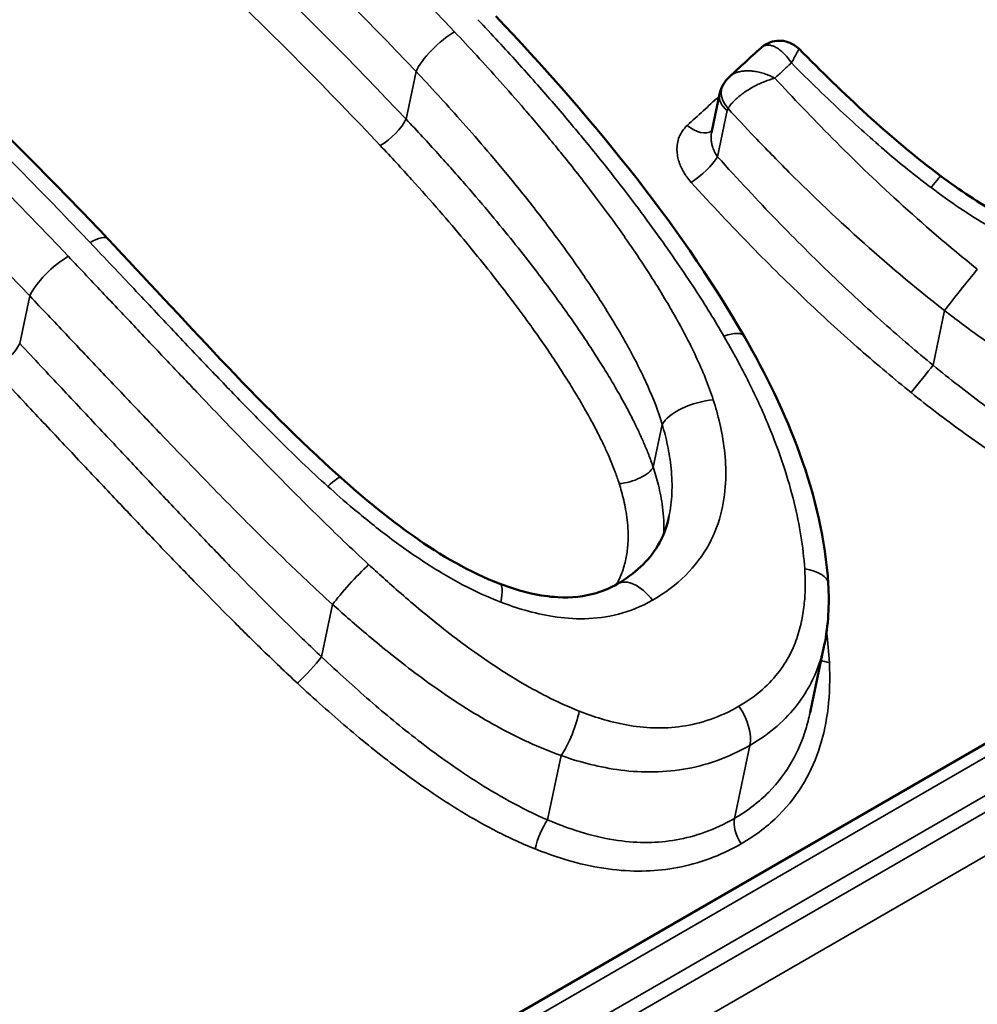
# Model space of a CAD drawing. Header units: millimetres. Extents: x 0 to 14369, y -869 to 2970.
# Tile 687 of 787: x 3663.77 to 3667.42, y 1806.07 to 1809.81. Entities that reach past the tile are written whole.
import ezdxf

# ---------------------------------------------------------------- set-up
doc = ezdxf.new("R2010")
doc.units = ezdxf.units.MM
doc.header["$LTSCALE"] = 10
doc.layers.add('Sichtbar (ISO)', color=7, linetype='Continuous', lineweight=50)
doc.layers.add('Sichtbar schmal (ISO)', color=7, linetype='Continuous', lineweight=35)

msp = doc.modelspace()

# ---------------------------------------------------------------- linework, layer by layer
at = {"layer": 'Sichtbar (ISO)'}
for p, q in [((3671.693, 1809.5099), (3663.9169, 1805.0204)), ((3666.4348, 1809.5276), (3666.4038, 1809.3807)), ((3666.2421, 1807.9211), (3666.2421, 1807.9211)), ((3666.7787, 1807.1751), (3666.8329, 1807.4318)), ((3666.8329, 1807.4318), (3666.8329, 1807.4319))]:
    msp.add_line(p, q, dxfattribs=at)
msp.add_ellipse((3666.5326, 1809.507), major_axis=(-0.0978, 0.0206), ratio=0.686712, start_param=6.283033, end_param=6.283186, dxfattribs=at)
for points, knots in [([(3664.1078, 1808.9768), (3663.9473, 1809.146), (3663.7848, 1809.3108), (3663.4562, 1809.6309), (3663.2902, 1809.7862), (3662.9551, 1810.0867), (3662.7861, 1810.2319), (3662.4458, 1810.5116), (3662.2745, 1810.6462), (3661.9302, 1810.9042), (3661.7572, 1811.0276), (3661.5836, 1811.1452)], [3.4595831, 3.4595831, 3.4595831, 3.4595831, 3.5206665, 3.5206665, 3.5817498, 3.5817498, 3.6428331, 3.6428331, 3.7039164, 3.7039164, 3.7649997, 3.7649997, 3.7649997, 3.7649997]), ([(3666.5909, 1809.7026), (3666.5994, 1809.7104), (3666.6094, 1809.717), (3666.6304, 1809.7263), (3666.6417, 1809.7292), (3666.6642, 1809.7312), (3666.6756, 1809.7304), (3666.6972, 1809.7252), (3666.7077, 1809.7208), (3666.7244, 1809.7105), (3666.7311, 1809.7051), (3666.737, 1809.6992)], [0, 0, 0, 0, 0.00352557, 0.00352557, 0.00696336, 0.00696336, 0.01034051, 0.01034051, 0.01369874, 0.01369874, 0.01628336, 0.01628336, 0.01628336, 0.01628336]), ([(3667.2765, 1809.2156), (3667.3471, 1809.1629), (3667.421, 1809.1136), (3667.6093, 1809.0068), (3667.7292, 1808.9556), (3667.8474, 1808.9245)], [0, 0, 0, 0, 0.02644379, 0.02644379, 0.06526755, 0.06526755, 0.06526755, 0.06526755]), ([(3666.5275, 1808.607), (3666.6111, 1808.4628), (3666.6841, 1808.3126), (3666.798, 1807.9977), (3666.838, 1807.8301), (3666.848, 1807.6649)], [0, 0, 0, 0, 0.0523696, 0.0523696, 0.107079, 0.107079, 0.107079, 0.107079]), ([(3664.9931, 1808.0693), (3665.0812, 1807.9905), (3665.1735, 1807.9142), (3665.3737, 1807.7733), (3665.485, 1807.7079), (3665.5986, 1807.6649)], [0, 0, 0, 0, 0.03573915, 0.03573915, 0.07343778, 0.07343778, 0.07343778, 0.07343778]), ([(3666.0455, 1807.6645), (3666.1107, 1807.7021), (3666.1646, 1807.7509), (3666.2192, 1807.8435), (3666.2335, 1807.8807), (3666.2421, 1807.9211)], [0, 0, 0, 0, 0.03024281, 0.03024281, 0.04704484, 0.04704484, 0.04704484, 0.04704484]), ([(3665.5986, 1807.6649), (3665.6381, 1807.65), (3665.6782, 1807.6375), (3665.7519, 1807.621), (3665.7859, 1807.6159), (3665.8713, 1807.6112), (3665.9212, 1807.6167), (3665.9938, 1807.6383), (3666.0207, 1807.6501), (3666.0456, 1807.6645)], [0, 0, 0, 0, 0.0131296, 0.0131296, 0.02448485, 0.02448485, 0.04275737, 0.04275737, 0.05481925, 0.05481925, 0.05481925, 0.05481925])]:
    msp.add_open_spline(points, degree=3, knots=knots, dxfattribs=at)
for points in [[(3665.5834, 1809.8238), (3665.9349, 1809.4529), (3666.2704, 1809.0505), (3666.5275, 1808.607)], [(3666.472, 1809.5935), (3666.5117, 1809.6299), (3666.5513, 1809.6663), (3666.5909, 1809.7026)], [(3666.737, 1809.6992), (3666.9043, 1809.5303), (3667.0812, 1809.3617), (3667.2765, 1809.2156)], [(3666.4491, 1809.5651), (3666.4553, 1809.5757), (3666.4631, 1809.5853), (3666.472, 1809.5935)], [(3666.4348, 1809.5276), (3666.4375, 1809.5407), (3666.4424, 1809.5535), (3666.4491, 1809.5651)], [(3664.1078, 1808.9768), (3664.3922, 1808.6768), (3664.6715, 1808.3574), (3664.9931, 1808.0693)], [(3666.848, 1807.6649), (3666.8527, 1807.5864), (3666.8488, 1807.5073), (3666.8329, 1807.4319)]]:
    msp.add_open_spline(points, degree=3, dxfattribs=at)
at = {"layer": 'Sichtbar schmal (ISO)'}
for p, q in [((3665.2416, 1809.4323), (3665.2797, 1809.613)), ((3671.7062, 1809.5166), (3663.928, 1805.0259)), ((3671.7665, 1809.5006), (3663.9883, 1805.0098)), ((3666.4638, 1809.4646), (3666.4267, 1809.2891)), ((3664.1456, 1804.9546), (3671.9237, 1809.4453)), ((3664.2076, 1804.9276), (3671.9858, 1809.4184)), ((3665.7319, 1809.4238), (3665.7316, 1809.4242)), ((3672.0772, 1809.3048), (3664.2991, 1804.8142)), ((3663.7719, 1808.5789), (3663.8101, 1808.7597)), ((3667.2467, 1808.4965), (3667.2905, 1808.7043)), ((3666.182, 1808.1085), (3666.2163, 1808.2711)), ((3664.9205, 1807.3871), (3664.9626, 1807.5865)), ((3666.4909, 1806.7728), (3666.5495, 1807.0507)), ((3665.7803, 1806.7673), (3665.8319, 1807.0119))]:
    msp.add_line(p, q, dxfattribs=at)
for centre, major_axis, ratio, start_param, end_param in [((3665.0549, 1804.1904), (6.055, -10.4876), 0.57735, 1.736719, 2.266465), ((3664.9489, 1804.1291), (5.98, -10.3577), 0.57735, 1.732164, 2.27068), ((3664.9489, 1804.1291), (5.855, -10.1412), 0.57735, 1.72286, 2.273435), ((3664.8782, 1804.0883), (5.805, -10.0546), 0.57735, 1.72286, 2.273435), ((3662.1543, 1802.5157), (6.055, -10.4876), 0.57735, 1.964116, 2.266465), ((3662.0482, 1802.4544), (5.98, -10.3577), 0.57735, 1.964116, 2.27068), ((3662.0482, 1802.4544), (5.855, -10.1412), 0.57735, 1.960268, 2.273435), ((3661.9775, 1802.4136), (5.805, -10.0546), 0.57735, 1.960268, 2.273436), ((3660.7675, 1801.715), (-6.055, 10.4876), 0.57735, 5.105709, 5.408057), ((3660.6817, 1801.6655), (6.055, -10.4876), 0.57735, 1.963739, 2.266465), ((3660.5756, 1801.6042), (5.98, -10.3577), 0.57735, 1.963739, 2.27068), ((3665.3858, 1809.6742), (-0.1089, -0.1032), 0.312928, 4.059001, 5.629798), ((3666.5355, 1809.5148), (-0.0864, 0.0503), 0.770636, 0.000048, 1.179805), ((3666.9749, 1809.422), (-11.1079, -10.1101), 0.029076, 4.734833, 4.745653), ((3666.5326, 1809.507), (-0.0978, 0.0206), 0.686712, 0, 0.944702), ((3666.4619, 1809.5744), (-0.0675, 0.0738), 0.617646, 1.785431, 1.796258), ((3666.4872, 1809.4477), (-0.0124, 0.0318), 0.651479, 0.471806, 0.782707), ((3665.1709, 1809.3914), (0.0727, 0.0686), 0.310024, 4.059768, 5.630564), ((3666.3421, 1809.4648), (0.0675, -0.0738), 0.617227, 4.923701, 6.193121), ((3666.3579, 1809.2467), (-0.0741, -0.0672), 0.244724, 0.924474, 2.488672), ((3667.1867, 1809.0955), (0.0898, 0.1201), 0.031865, 0, 0.906688), ((3663.999, 1808.8736), (0.1089, 0.1032), 0.312928, 6.283185, 7.200594), ((3663.9161, 1808.8209), (-0.1089, -0.1032), 0.312644, 4.059077, 5.629873), ((3667.3599, 1808.7888), (-0.0933, -0.1175), 0.017649, 4.058026, 5.529048), ((3666.3977, 1808.5318), (0.1298, 0.0752), 0.310101, 6.283185, 7.261768), ((3663.7012, 1808.5381), (0.0728, 0.0686), 0.309733, 4.059844, 5.63064), ((3667.2004, 1808.4402), (0.0629, 0.0777), 0.007618, 4.062278, 5.529167), ((3666.3559, 1808.291), (-0.1431, -0.0451), 0.411938, 4.195381, 5.900513), ((3666.0889, 1808.0953), (0.0954, 0.0301), 0.413641, 4.19591, 5.900173), ((3664.893, 1807.9576), (0.1001, 0.1117), 0.117754, 6.283185, 7.193072), ((3665.0458, 1807.6637), (-0.1015, -0.1105), 0.091996, 4.05819, 5.566625), ((3666.6983, 1807.6558), (0.1497, 0.0091), 0.460674, 6.283184, 7.413439), ((3666.1206, 1807.5346), (-0.075, 0.1299), 0.577352, 4.911297, 6.283143), ((3665.5455, 1807.5246), (0.053, 0.1403), 0.227078, 5.325812, 6.283184), ((3664.8651, 1807.3357), (0.0682, 0.0731), 0.083483, 4.061033, 5.567281), ((3666.8935, 1807.4077), (-0.0998, -0.0056), 0.443829, 0.728737, 1.118622), ((3665.8404, 1807.115), (-0.0542, -0.1399), 0.260348, 0.848205, 2.158869), ((3666.4458, 1807.1365), (0.075, -0.1299), 0.57735, 0.571581, 1.726609), ((3665.7746, 1806.6986), (0.0376, 0.0927), 0.272733, 0.852252, 2.147172), ((3666.56, 1806.7156), (-0.05, 0.0866), 0.57735, 0.571582, 1.6936)]:
    msp.add_ellipse(centre, major_axis=major_axis, ratio=ratio, start_param=start_param, end_param=end_param, dxfattribs=at)
for points, knots in [([(3666.4508, 1808.6071), (3666.4344, 1808.6354), (3666.4169, 1808.6646), (3666.3985, 1808.6943), (3666.3802, 1808.7241), (3666.3609, 1808.7544), (3666.3402, 1808.7863), (3666.3195, 1808.8181), (3666.2972, 1808.8514), (3666.2737, 1808.8858), (3666.2501, 1808.9202), (3666.2252, 1808.9556), (3666.1988, 1808.9924), (3666.1723, 1809.0292), (3666.1443, 1809.0673), (3666.1146, 1809.1067), (3666.0849, 1809.1461), (3666.0535, 1809.1868), (3666.0202, 1809.229), (3665.987, 1809.2712), (3665.9518, 1809.3148), (3665.9147, 1809.3597), (3665.8776, 1809.4047), (3665.8385, 1809.451), (3665.7971, 1809.4989), (3665.7557, 1809.5469), (3665.712, 1809.5964), (3665.6651, 1809.6483), (3665.6183, 1809.7001), (3665.5682, 1809.7543), (3665.5151, 1809.8104)], [0, 0, 0, 0, 0.1, 0.1, 0.1, 0.2, 0.2, 0.2, 0.3, 0.3, 0.3, 0.4, 0.4, 0.4, 0.5, 0.5, 0.5, 0.6, 0.6, 0.6, 0.7, 0.7, 0.7, 0.8, 0.8, 0.8, 0.9, 0.9, 0.9, 1, 1, 1, 1]), ([(3665.4263, 1809.764), (3665.4538, 1809.735), (3665.5102, 1809.6748), (3665.5974, 1809.5788), (3665.6914, 1809.4719), (3665.7942, 1809.3504), (3665.9083, 1809.2087), (3666.0323, 1809.0443), (3666.1528, 1808.8701), (3666.2602, 1808.6959), (3666.3483, 1808.5285), (3666.3931, 1808.4188), (3666.4105, 1808.3645)], [0, 0, 0, 0, 0.1, 0.2, 0.3, 0.4, 0.5, 0.6, 0.7, 0.8, 0.9, 0.9999993, 0.9999993, 0.9999993, 0.9999993]), ([(3666.5909, 1809.7026), (3666.5923, 1809.7039), (3666.5938, 1809.7051), (3666.5953, 1809.7062), (3666.5982, 1809.7082), (3666.6012, 1809.7098), (3666.6046, 1809.7111), (3666.608, 1809.7124), (3666.6118, 1809.7132), (3666.6157, 1809.7135), (3666.6196, 1809.7138), (3666.6237, 1809.7136), (3666.6278, 1809.7129), (3666.6319, 1809.7122), (3666.6359, 1809.711), (3666.6399, 1809.7094), (3666.6439, 1809.7079), (3666.6479, 1809.7059), (3666.652, 1809.7035), (3666.6562, 1809.7011), (3666.6604, 1809.6983), (3666.6647, 1809.6948), (3666.6691, 1809.6914), (3666.6736, 1809.6875), (3666.6783, 1809.6828), (3666.683, 1809.6781), (3666.6878, 1809.6728), (3666.6927, 1809.6667), (3666.6976, 1809.6606), (3666.7027, 1809.6537), (3666.7076, 1809.6459)], [0.1350204, 0.1350204, 0.1350204, 0.1350204, 0.1818182, 0.1818182, 0.1818182, 0.2727273, 0.2727273, 0.2727273, 0.3636364, 0.3636364, 0.3636364, 0.4545455, 0.4545455, 0.4545455, 0.5454545, 0.5454545, 0.5454545, 0.6363636, 0.6363636, 0.6363636, 0.7272727, 0.7272727, 0.7272727, 0.8181818, 0.8181818, 0.8181818, 0.9090909, 0.9090909, 0.9090909, 1, 1, 1, 1]), ([(3666.7076, 1809.6459), (3666.7112, 1809.6526), (3666.7145, 1809.6585), (3666.7173, 1809.6636), (3666.7201, 1809.6688), (3666.7226, 1809.6732), (3666.7246, 1809.677), (3666.7267, 1809.6809), (3666.7285, 1809.684), (3666.73, 1809.6867), (3666.7315, 1809.6894), (3666.7327, 1809.6915), (3666.7336, 1809.6933), (3666.7346, 1809.6951), (3666.7354, 1809.6964), (3666.7359, 1809.6974), (3666.7365, 1809.6983), (3666.7368, 1809.6989), (3666.7369, 1809.6991), (3666.737, 1809.6991), (3666.737, 1809.6992), (3666.737, 1809.6992)], [0, 0, 0, 0, 0.0909091, 0.0909091, 0.0909091, 0.1818182, 0.1818182, 0.1818182, 0.2727273, 0.2727273, 0.2727273, 0.3636364, 0.3636364, 0.3636364, 0.4545455, 0.4545455, 0.4545455, 0.5454545, 0.5454545, 0.5454545, 0.563704, 0.563704, 0.563704, 0.563704]), ([(3666.645, 1809.5881), (3666.6381, 1809.5917), (3666.6313, 1809.595), (3666.6245, 1809.5979), (3666.6177, 1809.6007), (3666.6111, 1809.6032), (3666.6044, 1809.6054), (3666.5976, 1809.6076), (3666.5908, 1809.6095), (3666.584, 1809.611), (3666.5773, 1809.6125), (3666.5706, 1809.6137), (3666.564, 1809.6145), (3666.5574, 1809.6154), (3666.5509, 1809.6158), (3666.5447, 1809.6159), (3666.5384, 1809.6161), (3666.5324, 1809.6158), (3666.5266, 1809.6152), (3666.5208, 1809.6147), (3666.5153, 1809.6137), (3666.5101, 1809.6125), (3666.5049, 1809.6113), (3666.5, 1809.6097), (3666.4954, 1809.6079), (3666.4944, 1809.6075), (3666.4935, 1809.6071), (3666.4926, 1809.6067), (3666.489, 1809.6051), (3666.4855, 1809.6033), (3666.4821, 1809.6011), (3666.4786, 1809.5989), (3666.4752, 1809.5964), (3666.472, 1809.5935)], [0, 0, 0, 0, 0.0909091, 0.0909091, 0.0909091, 0.1818182, 0.1818182, 0.1818182, 0.2727273, 0.2727273, 0.2727273, 0.3636364, 0.3636364, 0.3636364, 0.4545455, 0.4545455, 0.4545455, 0.5454545, 0.5454545, 0.5454545, 0.6363636, 0.6363636, 0.6363636, 0.7272727, 0.7272727, 0.7272727, 0.7453525, 0.7453525, 0.7453525, 0.8181818, 0.8181818, 0.8181818, 0.8950876, 0.8950876, 0.8950876, 0.8950876]), ([(3666.7076, 1809.6459), (3666.6973, 1809.6364), (3666.687, 1809.6269), (3666.6765, 1809.6172), (3666.6661, 1809.6076), (3666.6556, 1809.5979), (3666.645, 1809.5881)], [0, 0, 0, 0, 0.5, 0.5, 0.5, 1, 1, 1, 1]), ([(3667.239, 1809.1718), (3667.2137, 1809.1909), (3667.1878, 1809.211), (3667.1616, 1809.2319), (3667.1354, 1809.2529), (3667.1089, 1809.2748), (3667.0814, 1809.298), (3667.0538, 1809.3213), (3667.0253, 1809.3461), (3666.996, 1809.3722), (3666.9666, 1809.3983), (3666.9364, 1809.4258), (3666.9053, 1809.4547), (3666.8742, 1809.4836), (3666.8422, 1809.514), (3666.8092, 1809.5459), (3666.7763, 1809.5777), (3666.7424, 1809.6111), (3666.7076, 1809.6459)], [0, 0, 0, 0, 0.166667, 0.166667, 0.166667, 0.333333, 0.333333, 0.333333, 0.5, 0.5, 0.5, 0.666667, 0.666667, 0.666667, 0.833333, 0.833333, 0.833333, 1, 1, 1, 1]), ([(3665.2797, 1809.613), (3665.3065, 1809.5847), (3665.3341, 1809.5551), (3665.3621, 1809.5247), (3665.3901, 1809.4943), (3665.4184, 1809.463), (3665.4478, 1809.4299), (3665.4772, 1809.3969), (3665.5078, 1809.3621), (3665.5397, 1809.3249), (3665.5715, 1809.2877), (3665.6048, 1809.2481), (3665.6399, 1809.2053), (3665.6749, 1809.1625), (3665.7118, 1809.1165), (3665.7501, 1809.0669), (3665.7884, 1809.0173), (3665.8282, 1808.9641), (3665.8673, 1808.9095), (3665.9063, 1808.8548), (3665.9446, 1808.7987), (3665.9806, 1808.7429), (3666.0165, 1808.6871), (3666.0501, 1808.6316), (3666.0803, 1808.5776), (3666.1104, 1808.5236), (3666.1372, 1808.4712), (3666.1601, 1808.4199), (3666.1831, 1808.3687), (3666.2023, 1808.3187), (3666.2163, 1808.2711)], [0, 0, 0, 0, 0.1, 0.1, 0.1, 0.2, 0.2, 0.2, 0.3, 0.3, 0.3, 0.4, 0.4, 0.4, 0.5, 0.5, 0.5, 0.6, 0.6, 0.6, 0.7, 0.7, 0.7, 0.8, 0.8, 0.8, 0.9, 0.9, 0.9, 0.9999997, 0.9999997, 0.9999997, 0.9999997]), ([(3666.4667, 1809.4724), (3666.4695, 1809.4772), (3666.4728, 1809.482), (3666.4764, 1809.4866), (3666.48, 1809.4912), (3666.4839, 1809.4956), (3666.488, 1809.4998), (3666.4921, 1809.504), (3666.4964, 1809.5081), (3666.5009, 1809.5121), (3666.5054, 1809.5161), (3666.5102, 1809.52), (3666.5152, 1809.5239), (3666.5203, 1809.5278), (3666.5256, 1809.5317), (3666.5312, 1809.5356), (3666.5368, 1809.5394), (3666.5427, 1809.5431), (3666.5487, 1809.5468), (3666.5548, 1809.5504), (3666.561, 1809.5539), (3666.5673, 1809.5573), (3666.5737, 1809.5607), (3666.5802, 1809.5639), (3666.5867, 1809.5669), (3666.5932, 1809.5699), (3666.5997, 1809.5727), (3666.6062, 1809.5753), (3666.6126, 1809.5779), (3666.619, 1809.5802), (3666.6255, 1809.5823), (3666.6319, 1809.5845), (3666.6385, 1809.5864), (3666.645, 1809.5881)], [0.0000117, 0.0000117, 0.0000117, 0.0000117, 0.0909091, 0.0909091, 0.0909091, 0.1818182, 0.1818182, 0.1818182, 0.2727273, 0.2727273, 0.2727273, 0.3636364, 0.3636364, 0.3636364, 0.4545455, 0.4545455, 0.4545455, 0.5454545, 0.5454545, 0.5454545, 0.6363636, 0.6363636, 0.6363636, 0.7272727, 0.7272727, 0.7272727, 0.8181818, 0.8181818, 0.8181818, 0.9090909, 0.9090909, 0.9090909, 1, 1, 1, 1]), ([(3666.645, 1809.5881), (3666.7133, 1809.514), (3666.7864, 1809.4372), (3666.8643, 1809.3588), (3666.9422, 1809.2804), (3667.0249, 1809.2005), (3667.116, 1809.1174), (3667.2071, 1809.0343), (3667.3066, 1808.9481), (3667.415, 1808.8616)], [0, 0, 0, 0, 0.3333333, 0.3333333, 0.3333333, 0.6666667, 0.6666667, 0.6666667, 0.9999999, 0.9999999, 0.9999999, 0.9999999]), ([(3666.4667, 1809.4724), (3666.4993, 1809.4371), (3666.5332, 1809.4009), (3666.5683, 1809.3641), (3666.6101, 1809.3204), (3666.6536, 1809.2757), (3666.6986, 1809.2308), (3666.7584, 1809.1709), (3666.8209, 1809.1104), (3666.8879, 1809.0481), (3666.9136, 1809.0242), (3666.9399, 1809.0002), (3666.967, 1808.9758), (3667.0649, 1808.8876), (3667.1732, 1808.7956), (3667.2905, 1808.7043)], [0.0000001, 0.0000001, 0.0000001, 0.0000001, 0.1522298, 0.1522298, 0.1522298, 0.3333333, 0.3333333, 0.3333333, 0.574425, 0.574425, 0.574425, 0.6666667, 0.6666667, 0.6666667, 1, 1, 1, 1]), ([(3665.2416, 1809.4323), (3665.2845, 1809.3868), (3665.3249, 1809.3432), (3665.363, 1809.3011), (3665.4011, 1809.2591), (3665.4369, 1809.2186), (3665.4705, 1809.1799), (3665.5042, 1809.1413), (3665.5356, 1809.1043), (3665.5653, 1809.0688), (3665.5949, 1809.0334), (3665.6227, 1808.9994), (3665.649, 1808.9667), (3665.6752, 1808.9341), (3665.6998, 1808.9028), (3665.723, 1808.8727), (3665.7462, 1808.8427), (3665.768, 1808.8139), (3665.7885, 1808.7862), (3665.8091, 1808.7585), (3665.8284, 1808.7318), (3665.8467, 1808.7062), (3665.865, 1808.6805), (3665.8822, 1808.6559), (3665.8984, 1808.6321), (3665.9147, 1808.6083), (3665.93, 1808.5854), (3665.9445, 1808.5632), (3665.959, 1808.5411), (3665.9726, 1808.5198), (3665.9855, 1808.4991), (3665.9984, 1808.4785), (3666.0106, 1808.4586), (3666.022, 1808.4393), (3666.0335, 1808.42), (3666.0443, 1808.4014), (3666.0545, 1808.3834), (3666.0646, 1808.3654), (3666.0741, 1808.3481), (3666.083, 1808.3314), (3666.0919, 1808.3147), (3666.1002, 1808.2986), (3666.1079, 1808.2833), (3666.1156, 1808.2679), (3666.1227, 1808.2531), (3666.1292, 1808.239), (3666.1358, 1808.2249), (3666.1419, 1808.2114), (3666.1477, 1808.1979), (3666.1535, 1808.1843), (3666.1592, 1808.1706), (3666.1649, 1808.1558), (3666.1707, 1808.141), (3666.1765, 1808.125), (3666.182, 1808.1085)], [0, 0, 0, 0, 0.055556, 0.055556, 0.055556, 0.111111, 0.111111, 0.111111, 0.166667, 0.166667, 0.166667, 0.222222, 0.222222, 0.222222, 0.277778, 0.277778, 0.277778, 0.333333, 0.333333, 0.333333, 0.388889, 0.388889, 0.388889, 0.444444, 0.444444, 0.444444, 0.5, 0.5, 0.5, 0.555556, 0.555556, 0.555556, 0.611111, 0.611111, 0.611111, 0.666667, 0.666667, 0.666667, 0.722222, 0.722222, 0.722222, 0.777778, 0.777778, 0.777778, 0.833333, 0.833333, 0.833333, 0.888889, 0.888889, 0.888889, 0.944444, 0.944444, 0.944444, 1, 1, 1, 1]), ([(3666.3264, 1809.1918), (3666.32, 1809.199), (3666.3089, 1809.2129), (3666.2977, 1809.2302), (3666.288, 1809.2486), (3666.28, 1809.2689), (3666.2743, 1809.2911), (3666.2718, 1809.3148), (3666.2734, 1809.3397), (3666.2801, 1809.3645), (3666.2925, 1809.3881), (3666.3046, 1809.4021), (3666.3117, 1809.4085)], [0.0000465, 0.0000465, 0.0000465, 0.0000465, 0.1, 0.2, 0.3, 0.4, 0.5, 0.6, 0.7, 0.8, 0.9, 1, 1, 1, 1]), ([(3666.4267, 1809.2891), (3666.4237, 1809.2935), (3666.4211, 1809.2978), (3666.4189, 1809.3017), (3666.4186, 1809.3022), (3666.4183, 1809.3027), (3666.4181, 1809.3033), (3666.4163, 1809.3066), (3666.4147, 1809.3097), (3666.4133, 1809.3129), (3666.4129, 1809.3137), (3666.4125, 1809.3146), (3666.4122, 1809.3155), (3666.411, 1809.3183), (3666.4098, 1809.3211), (3666.4088, 1809.3241), (3666.4083, 1809.3254), (3666.4079, 1809.3268), (3666.4075, 1809.3282), (3666.4066, 1809.3308), (3666.4059, 1809.3335), (3666.4052, 1809.3363), (3666.4047, 1809.3382), (3666.4043, 1809.3401), (3666.4039, 1809.3421), (3666.4035, 1809.3445), (3666.4031, 1809.3469), (3666.4028, 1809.3494), (3666.4024, 1809.3519), (3666.4022, 1809.3545), (3666.4021, 1809.3571), (3666.402, 1809.3591), (3666.4019, 1809.3612), (3666.4019, 1809.3632), (3666.402, 1809.3664), (3666.4021, 1809.3696), (3666.4025, 1809.3728), (3666.4027, 1809.3743), (3666.4029, 1809.3759), (3666.4031, 1809.3774), (3666.4033, 1809.3785), (3666.4035, 1809.3796), (3666.4038, 1809.3807)], [0.0000326, 0.0000326, 0.0000326, 0.0000326, 0.1, 0.1, 0.1, 0.1132304, 0.1132304, 0.1132304, 0.2, 0.2, 0.2, 0.2238925, 0.2238925, 0.2238925, 0.3, 0.3, 0.3, 0.3345538, 0.3345538, 0.3345538, 0.4, 0.4, 0.4, 0.4455985, 0.4455985, 0.4455985, 0.5, 0.5, 0.5, 0.5564172, 0.5564172, 0.5564172, 0.6, 0.6, 0.6, 0.6673639, 0.6673639, 0.6673639, 0.7, 0.7, 0.7, 0.7232432, 0.7232432, 0.7232432, 0.7232432]), ([(3665.1436, 1809.3318), (3665.1858, 1809.2872), (3665.2256, 1809.244), (3665.263, 1809.2026), (3665.3005, 1809.1611), (3665.3357, 1809.1213), (3665.3687, 1809.0832), (3665.4018, 1809.0452), (3665.4326, 1809.0088), (3665.4617, 1808.9739), (3665.4907, 1808.939), (3665.518, 1808.9056), (3665.5436, 1808.8735), (3665.5692, 1808.8415), (3665.5933, 1808.8107), (3665.6159, 1808.7813), (3665.6386, 1808.7518), (3665.6598, 1808.7236), (3665.6798, 1808.6964), (3665.6998, 1808.6693), (3665.7186, 1808.6432), (3665.7363, 1808.6182), (3665.7541, 1808.5931), (3665.7707, 1808.569), (3665.7865, 1808.5458), (3665.8022, 1808.5226), (3665.817, 1808.5002), (3665.8309, 1808.4787), (3665.8448, 1808.4572), (3665.8579, 1808.4364), (3665.8703, 1808.4164), (3665.8826, 1808.3964), (3665.8942, 1808.3771), (3665.9052, 1808.3585), (3665.9161, 1808.3399), (3665.9263, 1808.3219), (3665.9359, 1808.3046), (3665.9455, 1808.2873), (3665.9545, 1808.2707), (3665.9628, 1808.2547), (3665.9711, 1808.2388), (3665.9788, 1808.2235), (3665.986, 1808.2088), (3665.9931, 1808.1942), (3665.9997, 1808.1802), (3666.0057, 1808.1669), (3666.0117, 1808.1537), (3666.0172, 1808.141), (3666.0224, 1808.1283), (3666.0277, 1808.1156), (3666.0328, 1808.1029), (3666.0378, 1808.0893), (3666.0429, 1808.0757), (3666.0479, 1808.0612), (3666.0526, 1808.0461)], [0, 0, 0, 0, 0.055556, 0.055556, 0.055556, 0.111111, 0.111111, 0.111111, 0.166667, 0.166667, 0.166667, 0.222222, 0.222222, 0.222222, 0.277778, 0.277778, 0.277778, 0.333333, 0.333333, 0.333333, 0.388889, 0.388889, 0.388889, 0.444444, 0.444444, 0.444444, 0.5, 0.5, 0.5, 0.555556, 0.555556, 0.555556, 0.611111, 0.611111, 0.611111, 0.666667, 0.666667, 0.666667, 0.722222, 0.722222, 0.722222, 0.777778, 0.777778, 0.777778, 0.833333, 0.833333, 0.833333, 0.888889, 0.888889, 0.888889, 0.944444, 0.944444, 0.944444, 1, 1, 1, 1]), ([(3666.4267, 1809.2891), (3666.5045, 1809.2029), (3666.5797, 1809.1225), (3666.6521, 1809.0478), (3666.7245, 1808.973), (3666.7942, 1808.9039), (3666.8618, 1808.839), (3666.9294, 1808.7742), (3666.9951, 1808.7136), (3667.0592, 1808.6567), (3667.1233, 1808.5998), (3667.1858, 1808.5464), (3667.2467, 1808.4965)], [0, 0, 0, 0, 0.25, 0.25, 0.25, 0.5, 0.5, 0.5, 0.75, 0.75, 0.75, 1, 1, 1, 1]), ([(3666.3264, 1809.1918), (3666.4044, 1809.1059), (3666.4806, 1809.025), (3666.5543, 1808.9497), (3666.628, 1808.8743), (3666.6991, 1808.8043), (3666.7682, 1808.7388), (3666.8374, 1808.6733), (3666.9045, 1808.6122), (3666.9703, 1808.5546), (3667.036, 1808.4971), (3667.1003, 1808.4431), (3667.1628, 1808.3927)], [0, 0, 0, 0, 0.25, 0.25, 0.25, 0.5, 0.5, 0.5, 0.75, 0.75, 0.75, 1, 1, 1, 1]), ([(3667.8662, 1808.8499), (3667.8003, 1808.8676), (3667.7331, 1808.8908), (3667.6649, 1808.92), (3667.5967, 1808.9491), (3667.5273, 1808.9842), (3667.4564, 1809.026), (3667.3854, 1809.0678), (3667.3128, 1809.1164), (3667.239, 1809.1718)], [0.0000003, 0.0000003, 0.0000003, 0.0000003, 0.3333333, 0.3333333, 0.3333333, 0.6666667, 0.6666667, 0.6666667, 1, 1, 1, 1]), ([(3664.9441, 1808.0355), (3664.9125, 1808.0639), (3664.8797, 1808.0944), (3664.8457, 1808.127), (3664.8117, 1808.1595), (3664.7765, 1808.194), (3664.7396, 1808.2308), (3664.7028, 1808.2675), (3664.6644, 1808.3066), (3664.624, 1808.3481), (3664.5836, 1808.3896), (3664.5412, 1808.4336), (3664.4967, 1808.4802), (3664.4522, 1808.5268), (3664.4056, 1808.576), (3664.3571, 1808.6272), (3664.3087, 1808.6784), (3664.2585, 1808.7316), (3664.2057, 1808.7876), (3664.1529, 1808.8435), (3664.0974, 1808.9023), (3664.0395, 1808.9633)], [0, 0, 0, 0, 0.142857, 0.142857, 0.142857, 0.285714, 0.285714, 0.285714, 0.428571, 0.428571, 0.428571, 0.571429, 0.571429, 0.571429, 0.714286, 0.714286, 0.714286, 0.857143, 0.857143, 0.857143, 1, 1, 1, 1]), ([(3663.9567, 1808.9107), (3664.004, 1808.8607), (3664.0498, 1808.8123), (3664.0939, 1808.7656), (3664.1381, 1808.7189), (3664.1806, 1808.6739), (3664.2217, 1808.6304), (3664.2629, 1808.5869), (3664.3026, 1808.5448), (3664.3411, 1808.5042), (3664.3796, 1808.4636), (3664.4168, 1808.4245), (3664.4529, 1808.3866), (3664.4889, 1808.3488), (3664.5238, 1808.3123), (3664.5577, 1808.2771), (3664.5915, 1808.2418), (3664.6242, 1808.2079), (3664.6561, 1808.1751), (3664.688, 1808.1423), (3664.7189, 1808.1107), (3664.7489, 1808.0802), (3664.7788, 1808.0498), (3664.8077, 1808.0207), (3664.8358, 1807.9927), (3664.8639, 1807.9646), (3664.8911, 1807.9377), (3664.9187, 1807.9106), (3664.9463, 1807.8835), (3664.9744, 1807.8563), (3665.0043, 1807.8277), (3665.0342, 1807.7991), (3665.0661, 1807.7691), (3665.0995, 1807.7383)], [0, 0, 0, 0, 0.0909091, 0.0909091, 0.0909091, 0.1818182, 0.1818182, 0.1818182, 0.2727273, 0.2727273, 0.2727273, 0.3636364, 0.3636364, 0.3636364, 0.4545455, 0.4545455, 0.4545455, 0.5454545, 0.5454545, 0.5454545, 0.6363636, 0.6363636, 0.6363636, 0.7272727, 0.7272727, 0.7272727, 0.8181818, 0.8181818, 0.8181818, 0.9090909, 0.9090909, 0.9090909, 1, 1, 1, 1]), ([(3663.8101, 1808.7597), (3663.8573, 1808.71), (3663.9029, 1808.6619), (3663.9469, 1808.6154), (3663.9909, 1808.569), (3664.0333, 1808.5241), (3664.0745, 1808.4808), (3664.1156, 1808.4374), (3664.1553, 1808.3956), (3664.1939, 1808.3551), (3664.2324, 1808.3146), (3664.2697, 1808.2755), (3664.3059, 1808.2378), (3664.3421, 1808.2), (3664.3771, 1808.1635), (3664.4112, 1808.1283), (3664.4452, 1808.0931), (3664.4782, 1808.0592), (3664.5104, 1808.0264), (3664.5425, 1807.9935), (3664.5738, 1807.9618), (3664.6041, 1807.9313), (3664.6344, 1807.9008), (3664.6638, 1807.8715), (3664.6923, 1807.8433), (3664.7208, 1807.8151), (3664.7486, 1807.788), (3664.7768, 1807.7607), (3664.8049, 1807.7335), (3664.8336, 1807.7061), (3664.8644, 1807.6771), (3664.8952, 1807.6481), (3664.9283, 1807.6176), (3664.9626, 1807.5865)], [0, 0, 0, 0, 0.0909091, 0.0909091, 0.0909091, 0.1818182, 0.1818182, 0.1818182, 0.2727273, 0.2727273, 0.2727273, 0.3636364, 0.3636364, 0.3636364, 0.4545455, 0.4545455, 0.4545455, 0.5454545, 0.5454545, 0.5454545, 0.6363636, 0.6363636, 0.6363636, 0.7272727, 0.7272727, 0.7272727, 0.8181818, 0.8181818, 0.8181818, 0.9090909, 0.9090909, 0.9090909, 1, 1, 1, 1]), ([(3667.2905, 1808.7043), (3667.3101, 1808.689), (3667.3318, 1808.6724), (3667.3554, 1808.6547), (3667.3789, 1808.6371), (3667.4044, 1808.6183), (3667.4318, 1808.5988), (3667.4591, 1808.5793), (3667.4883, 1808.5591), (3667.5192, 1808.5384), (3667.5502, 1808.5177), (3667.5829, 1808.4966), (3667.6172, 1808.4755), (3667.6516, 1808.4544), (3667.6877, 1808.4334), (3667.7254, 1808.4128), (3667.7631, 1808.3922), (3667.8025, 1808.3722), (3667.8434, 1808.3532), (3667.8844, 1808.3343), (3667.9269, 1808.3165), (3667.971, 1808.3005), (3668.015, 1808.2845), (3668.0605, 1808.2704), (3668.1073, 1808.2591)], [0, 0, 0, 0, 0.125, 0.125, 0.125, 0.25, 0.25, 0.25, 0.375, 0.375, 0.375, 0.5, 0.5, 0.5, 0.625, 0.625, 0.625, 0.75, 0.75, 0.75, 0.875, 0.875, 0.875, 1, 1, 1, 1]), ([(3666.7583, 1807.7221), (3666.7556, 1807.7636), (3666.7506, 1807.8058), (3666.744, 1807.8474), (3666.7374, 1807.889), (3666.7291, 1807.9299), (3666.7182, 1807.9741), (3666.7073, 1808.0183), (3666.6938, 1808.0657), (3666.6776, 1808.1148), (3666.6614, 1808.1639), (3666.6425, 1808.2147), (3666.6207, 1808.2674), (3666.5989, 1808.32), (3666.5741, 1808.3746), (3666.5459, 1808.4312), (3666.5177, 1808.4879), (3666.4861, 1808.5466), (3666.4508, 1808.6071)], [0, 0, 0, 0, 0.166667, 0.166667, 0.166667, 0.333333, 0.333333, 0.333333, 0.5, 0.5, 0.5, 0.666667, 0.666667, 0.666667, 0.833333, 0.833333, 0.833333, 1, 1, 1, 1]), ([(3663.7719, 1808.5789), (3663.8268, 1808.5206), (3663.8796, 1808.4644), (3663.9304, 1808.4103), (3663.9812, 1808.3561), (3664.03, 1808.3041), (3664.0771, 1808.2538), (3664.1243, 1808.2036), (3664.1698, 1808.155), (3664.2138, 1808.1083), (3664.2578, 1808.0615), (3664.3003, 1808.0166), (3664.3415, 1807.9731), (3664.3828, 1807.9296), (3664.4228, 1807.8875), (3664.4614, 1807.8473), (3664.4999, 1807.807), (3664.537, 1807.7686), (3664.5733, 1807.7314), (3664.6095, 1807.6941), (3664.6448, 1807.6581), (3664.6807, 1807.6219), (3664.7167, 1807.5856), (3664.7533, 1807.549), (3664.7931, 1807.5099), (3664.8329, 1807.4709), (3664.8758, 1807.4293), (3664.9205, 1807.3871)], [0, 0, 0, 0, 0.1111111, 0.1111111, 0.1111111, 0.2222222, 0.2222222, 0.2222222, 0.3333333, 0.3333333, 0.3333333, 0.4444444, 0.4444444, 0.4444444, 0.5555556, 0.5555556, 0.5555556, 0.6666667, 0.6666667, 0.6666667, 0.7777778, 0.7777778, 0.7777778, 0.8888889, 0.8888889, 0.8888889, 1, 1, 1, 1]), ([(3667.2467, 1808.4965), (3667.2788, 1808.4701), (3667.3107, 1808.4445), (3667.3417, 1808.4202), (3667.3728, 1808.3959), (3667.403, 1808.3728), (3667.4342, 1808.3497), (3667.4654, 1808.3265), (3667.4976, 1808.3033), (3667.5318, 1808.2796), (3667.566, 1808.2559), (3667.6022, 1808.2317), (3667.6405, 1808.2075), (3667.6789, 1808.1833), (3667.7193, 1808.159), (3667.7623, 1808.1353), (3667.8052, 1808.1115), (3667.8506, 1808.0883), (3667.8992, 1808.0664), (3667.9478, 1808.0445), (3667.9997, 1808.024), (3668.0542, 1808.0069)], [0, 0, 0, 0, 0.1428571, 0.1428571, 0.1428571, 0.2857143, 0.2857143, 0.2857143, 0.4285714, 0.4285714, 0.4285714, 0.5714286, 0.5714286, 0.5714286, 0.7142857, 0.7142857, 0.7142857, 0.8571429, 0.8571429, 0.8571429, 1, 1, 1, 1]), ([(3663.6739, 1808.4786), (3663.7286, 1808.4206), (3663.7813, 1808.3645), (3663.832, 1808.3105), (3663.8828, 1808.2566), (3663.9315, 1808.2047), (3663.9786, 1808.1546), (3664.0257, 1808.1045), (3664.0713, 1808.0561), (3664.1154, 1808.0094), (3664.1594, 1807.9628), (3664.202, 1807.9178), (3664.2433, 1807.8744), (3664.2847, 1807.8309), (3664.3249, 1807.7889), (3664.3637, 1807.7487), (3664.4025, 1807.7084), (3664.4398, 1807.6699), (3664.4763, 1807.6327), (3664.5128, 1807.5954), (3664.5484, 1807.5593), (3664.5848, 1807.5229), (3664.6212, 1807.4865), (3664.6584, 1807.4497), (3664.6987, 1807.4105), (3664.739, 1807.3713), (3664.7824, 1807.3298), (3664.8286, 1807.2868)], [0, 0, 0, 0, 0.1111111, 0.1111111, 0.1111111, 0.2222222, 0.2222222, 0.2222222, 0.3333333, 0.3333333, 0.3333333, 0.4444444, 0.4444444, 0.4444444, 0.5555556, 0.5555556, 0.5555556, 0.6666667, 0.6666667, 0.6666667, 0.7777778, 0.7777778, 0.7777778, 0.8888889, 0.8888889, 0.8888889, 1, 1, 1, 1]), ([(3667.1628, 1808.3927), (3667.1958, 1808.3661), (3667.2287, 1808.3402), (3667.2609, 1808.3156), (3667.293, 1808.2909), (3667.3243, 1808.2675), (3667.3568, 1808.2441), (3667.3892, 1808.2206), (3667.4228, 1808.197), (3667.4586, 1808.1729), (3667.4945, 1808.1488), (3667.5325, 1808.1242), (3667.573, 1808.0996), (3667.6135, 1808.0749), (3667.6564, 1808.0502), (3667.7023, 1808.0259), (3667.7482, 1808.0017), (3667.797, 1807.9779), (3667.8495, 1807.9557), (3667.9021, 1807.9334), (3667.9584, 1807.9126), (3668.0183, 1807.8955)], [0, 0, 0, 0, 0.1428571, 0.1428571, 0.1428571, 0.2857143, 0.2857143, 0.2857143, 0.4285714, 0.4285714, 0.4285714, 0.5714286, 0.5714286, 0.5714286, 0.7142857, 0.7142857, 0.7142857, 0.8571429, 0.8571429, 0.8571429, 0.9999999, 0.9999999, 0.9999999, 0.9999999]), ([(3666.4105, 1808.3645), (3666.4195, 1808.3364), (3666.4364, 1808.2767), (3666.455, 1808.1762), (3666.4614, 1808.0644), (3666.4474, 1807.9428), (3666.4023, 1807.8155), (3666.31, 1807.6918), (3666.2268, 1807.6301), (3666.1793, 1807.6027)], [0, 0, 0, 0, 0.1428571, 0.2857143, 0.4285714, 0.5714286, 0.7142857, 0.8571429, 0.9999973, 0.9999973, 0.9999973, 0.9999973]), ([(3666.2163, 1808.2711), (3666.2238, 1808.2461), (3666.2307, 1808.2194), (3666.2366, 1808.1914), (3666.2425, 1808.1634), (3666.2472, 1808.1341), (3666.2502, 1808.1034), (3666.2532, 1808.0728), (3666.2545, 1808.0408), (3666.2529, 1808.0077), (3666.2516, 1807.9795), (3666.2483, 1807.9506), (3666.2421, 1807.9211)], [0, 0, 0, 0, 0.1428571, 0.1428571, 0.1428571, 0.2857143, 0.2857143, 0.2857143, 0.4285714, 0.4285714, 0.4285714, 0.5504628, 0.5504628, 0.5504628, 0.5504628]), ([(3666.182, 1808.1085), (3666.1854, 1808.098), (3666.1889, 1808.087), (3666.1922, 1808.0755), (3666.1955, 1808.064), (3666.1988, 1808.0521), (3666.2019, 1808.0396), (3666.2049, 1808.027), (3666.2079, 1808.0139), (3666.2106, 1808), (3666.2133, 1807.9861), (3666.2157, 1807.9715), (3666.2177, 1807.9561), (3666.2197, 1807.9407), (3666.2212, 1807.9244), (3666.2221, 1807.9073), (3666.2229, 1807.891), (3666.223, 1807.8738), (3666.2222, 1807.8558)], [0.0000006, 0.0000006, 0.0000006, 0.0000006, 0.0833333, 0.0833333, 0.0833333, 0.1666667, 0.1666667, 0.1666667, 0.25, 0.25, 0.25, 0.3333333, 0.3333333, 0.3333333, 0.4166667, 0.4166667, 0.4166667, 0.4965013, 0.4965013, 0.4965013, 0.4965013]), ([(3666.0526, 1808.0461), (3666.0557, 1808.0364), (3666.0587, 1808.0263), (3666.0615, 1808.0158), (3666.0644, 1808.0053), (3666.0672, 1807.9945), (3666.0698, 1807.9831), (3666.0725, 1807.9717), (3666.075, 1807.9598), (3666.0772, 1807.9472), (3666.0794, 1807.9347), (3666.0814, 1807.9216), (3666.083, 1807.9079), (3666.0846, 1807.8941), (3666.0858, 1807.8797), (3666.0863, 1807.8647), (3666.0869, 1807.8496), (3666.0868, 1807.8338), (3666.0858, 1807.8174), (3666.0848, 1807.801), (3666.0828, 1807.7839), (3666.0795, 1807.7663), (3666.0761, 1807.7487), (3666.0714, 1807.7306), (3666.0649, 1807.7124), (3666.0591, 1807.6959), (3666.0518, 1807.6793), (3666.0427, 1807.6628)], [0.0000008, 0.0000008, 0.0000008, 0.0000008, 0.0833333, 0.0833333, 0.0833333, 0.1666667, 0.1666667, 0.1666667, 0.25, 0.25, 0.25, 0.3333333, 0.3333333, 0.3333333, 0.4166667, 0.4166667, 0.4166667, 0.5, 0.5, 0.5, 0.5833333, 0.5833333, 0.5833333, 0.6666667, 0.6666667, 0.6666667, 0.7422359, 0.7422359, 0.7422359, 0.7422359]), ([(3665.6021, 1807.5956), (3665.5535, 1807.6142), (3665.5052, 1807.6365), (3665.4571, 1807.6617), (3665.4091, 1807.687), (3665.3613, 1807.7153), (3665.3132, 1807.7466), (3665.2651, 1807.7779), (3665.2166, 1807.8123), (3665.1707, 1807.8471), (3665.1248, 1807.8819), (3665.0814, 1807.9171), (3665.0434, 1807.949), (3665.0055, 1807.9809), (3664.9729, 1808.0096), (3664.9441, 1808.0355)], [0.0000006, 0.0000006, 0.0000006, 0.0000006, 0.2, 0.2, 0.2, 0.4, 0.4, 0.4, 0.6, 0.6, 0.6, 0.8, 0.8, 0.8, 0.9999978, 0.9999978, 0.9999978, 0.9999978]), ([(3665.0995, 1807.7383), (3665.1163, 1807.7228), (3665.1349, 1807.7059), (3665.1554, 1807.6874), (3665.1759, 1807.669), (3665.1984, 1807.649), (3665.2226, 1807.628), (3665.2468, 1807.6071), (3665.2726, 1807.585), (3665.2999, 1807.5624), (3665.3272, 1807.5397), (3665.356, 1807.5164), (3665.386, 1807.4929), (3665.416, 1807.4693), (3665.4473, 1807.4456), (3665.4796, 1807.4221), (3665.512, 1807.3986), (3665.5453, 1807.3753), (3665.5795, 1807.3527), (3665.6136, 1807.3301), (3665.6485, 1807.3083), (3665.684, 1807.2875), (3665.7195, 1807.2668), (3665.7555, 1807.2473), (3665.7917, 1807.2294), (3665.8279, 1807.2115), (3665.8642, 1807.1953), (3665.9008, 1807.1808)], [0, 0, 0, 0, 0.111111, 0.111111, 0.111111, 0.222222, 0.222222, 0.222222, 0.333333, 0.333333, 0.333333, 0.444444, 0.444444, 0.444444, 0.555556, 0.555556, 0.555556, 0.666667, 0.666667, 0.666667, 0.777778, 0.777778, 0.777778, 0.888889, 0.888889, 0.888889, 1, 1, 1, 1]), ([(3666.5083, 1807.1994), (3666.5424, 1807.2191), (3666.6015, 1807.2619), (3666.6653, 1807.3321), (3666.7086, 1807.4044), (3666.736, 1807.4756), (3666.7517, 1807.5439), (3666.7592, 1807.6082), (3666.761, 1807.6677), (3666.7595, 1807.7045), (3666.7583, 1807.7221)], [0.0000001, 0.0000001, 0.0000001, 0.0000001, 0.125, 0.25, 0.375, 0.5, 0.625, 0.75, 0.875, 0.9999997, 0.9999997, 0.9999997, 0.9999997]), ([(3666.1792, 1807.6027), (3666.1368, 1807.5782), (3666.0936, 1807.561), (3666.0502, 1807.5497), (3666.0068, 1807.5385), (3665.9632, 1807.5333), (3665.9214, 1807.5323), (3665.8797, 1807.5314), (3665.8398, 1807.5348), (3665.802, 1807.5406), (3665.7643, 1807.5465), (3665.7287, 1807.5547), (3665.6954, 1807.5642), (3665.6621, 1807.5737), (3665.6311, 1807.5844), (3665.6021, 1807.5956)], [0, 0, 0, 0, 0.2, 0.2, 0.2, 0.4, 0.4, 0.4, 0.6, 0.6, 0.6, 0.8, 0.8, 0.8, 1, 1, 1, 1]), ([(3664.9626, 1807.5865), (3664.9799, 1807.5709), (3664.9993, 1807.5535), (3665.0207, 1807.5347), (3665.0422, 1807.5159), (3665.0656, 1807.4956), (3665.0909, 1807.4742), (3665.1162, 1807.4528), (3665.1434, 1807.4303), (3665.1722, 1807.4071), (3665.201, 1807.3838), (3665.2315, 1807.3599), (3665.2635, 1807.3357), (3665.2954, 1807.3115), (3665.3289, 1807.287), (3665.3637, 1807.2627), (3665.3985, 1807.2384), (3665.4347, 1807.2143), (3665.472, 1807.1909), (3665.5093, 1807.1675), (3665.5477, 1807.1447), (3665.5871, 1807.1231), (3665.6264, 1807.1016), (3665.6668, 1807.0811), (3665.7076, 1807.0625), (3665.7485, 1807.0438), (3665.7899, 1807.0269), (3665.8319, 1807.0119)], [0, 0, 0, 0, 0.111111, 0.111111, 0.111111, 0.222222, 0.222222, 0.222222, 0.333333, 0.333333, 0.333333, 0.444444, 0.444444, 0.444444, 0.555556, 0.555556, 0.555556, 0.666667, 0.666667, 0.666667, 0.777778, 0.777778, 0.777778, 0.888889, 0.888889, 0.888889, 1, 1, 1, 1]), ([(3666.5495, 1807.0507), (3666.5889, 1807.0734), (3666.6231, 1807.098), (3666.653, 1807.1239), (3666.6829, 1807.1498), (3666.7084, 1807.1772), (3666.7299, 1807.205), (3666.7513, 1807.2328), (3666.7688, 1807.261), (3666.783, 1807.2889), (3666.7973, 1807.3169), (3666.8083, 1807.3446), (3666.8169, 1807.3715), (3666.8235, 1807.3921), (3666.8287, 1807.4122), (3666.8329, 1807.4318)], [0.0000001, 0.0000001, 0.0000001, 0.0000001, 0.125, 0.125, 0.125, 0.25, 0.25, 0.25, 0.375, 0.375, 0.375, 0.5, 0.5, 0.5, 0.5953248, 0.5953248, 0.5953248, 0.5953248]), ([(3664.9205, 1807.3871), (3664.9521, 1807.3574), (3664.9832, 1807.3286), (3665.0137, 1807.301), (3665.0442, 1807.2733), (3665.0741, 1807.2468), (3665.104, 1807.2209), (3665.1338, 1807.195), (3665.1636, 1807.1698), (3665.194, 1807.1448), (3665.2244, 1807.1197), (3665.2554, 1807.0949), (3665.288, 1807.0697), (3665.3205, 1807.0445), (3665.3545, 1807.019), (3665.3906, 1806.9933), (3665.4267, 1806.9675), (3665.4649, 1806.9414), (3665.5054, 1806.9155), (3665.5459, 1806.8895), (3665.5887, 1806.8637), (3665.6345, 1806.8387), (3665.6802, 1806.8136), (3665.7289, 1806.7893), (3665.7803, 1806.7673)], [0, 0, 0, 0, 0.125, 0.125, 0.125, 0.25, 0.25, 0.25, 0.375, 0.375, 0.375, 0.5, 0.5, 0.5, 0.625, 0.625, 0.625, 0.75, 0.75, 0.75, 0.875, 0.875, 0.875, 0.9999999, 0.9999999, 0.9999999, 0.9999999]), ([(3666.5165, 1806.6763), (3666.5725, 1806.7087), (3666.6199, 1806.7453), (3666.6597, 1806.7852), (3666.6996, 1806.8252), (3666.7319, 1806.8683), (3666.7574, 1806.912), (3666.7829, 1806.9557), (3666.8017, 1806.9998), (3666.8162, 1807.0459), (3666.8307, 1807.0919), (3666.8411, 1807.1399), (3666.8472, 1807.1928), (3666.8533, 1807.2458), (3666.8553, 1807.3036), (3666.8521, 1807.3654)], [0, 0, 0, 0, 0.2, 0.2, 0.2, 0.4, 0.4, 0.4, 0.6, 0.6, 0.6, 0.8, 0.8, 0.8, 1, 1, 1, 1]), ([(3664.8286, 1807.2868), (3664.8609, 1807.2568), (3664.8928, 1807.2277), (3664.9241, 1807.1998), (3664.9555, 1807.1718), (3664.9863, 1807.1449), (3665.0172, 1807.1187), (3665.048, 1807.0925), (3665.0789, 1807.0669), (3665.1104, 1807.0415), (3665.142, 1807.0161), (3665.1743, 1806.9908), (3665.2083, 1806.9652), (3665.2423, 1806.9396), (3665.278, 1806.9136), (3665.316, 1806.8873), (3665.354, 1806.8611), (3665.3943, 1806.8344), (3665.4374, 1806.8079), (3665.4805, 1806.7814), (3665.5262, 1806.755), (3665.5754, 1806.7294), (3665.6245, 1806.7039), (3665.677, 1806.6791), (3665.733, 1806.6567)], [0, 0, 0, 0, 0.125, 0.125, 0.125, 0.25, 0.25, 0.25, 0.375, 0.375, 0.375, 0.5, 0.5, 0.5, 0.625, 0.625, 0.625, 0.75, 0.75, 0.75, 0.875, 0.875, 0.875, 0.9999999, 0.9999999, 0.9999999, 0.9999999]), ([(3665.9008, 1807.1808), (3665.9272, 1807.1704), (3665.9552, 1807.1605), (3665.9853, 1807.1515), (3666.0153, 1807.1425), (3666.0474, 1807.1344), (3666.0808, 1807.1284), (3666.1142, 1807.1224), (3666.1489, 1807.1184), (3666.1845, 1807.1173), (3666.22, 1807.1162), (3666.2563, 1807.1181), (3666.292, 1807.1232), (3666.3277, 1807.1284), (3666.3628, 1807.1367), (3666.3987, 1807.1492), (3666.4347, 1807.1617), (3666.4716, 1807.1782), (3666.5083, 1807.1994)], [0.0000009, 0.0000009, 0.0000009, 0.0000009, 0.1666667, 0.1666667, 0.1666667, 0.3333333, 0.3333333, 0.3333333, 0.5, 0.5, 0.5, 0.6666667, 0.6666667, 0.6666667, 0.8333333, 0.8333333, 0.8333333, 1, 1, 1, 1]), ([(3666.4909, 1806.7728), (3666.5426, 1806.8027), (3666.5856, 1806.8364), (3666.6217, 1806.8729), (3666.6578, 1806.9095), (3666.6868, 1806.9491), (3666.7097, 1806.9892), (3666.7325, 1807.0293), (3666.7494, 1807.0699), (3666.7625, 1807.1124), (3666.7688, 1807.1327), (3666.7742, 1807.1535), (3666.7787, 1807.1751)], [0, 0, 0, 0, 0.2, 0.2, 0.2, 0.4, 0.4, 0.4, 0.6, 0.6, 0.6, 0.6956484, 0.6956484, 0.6956484, 0.6956484]), ([(3665.8319, 1807.0119), (3665.8622, 1807.0012), (3665.8951, 1806.9908), (3665.9306, 1806.9815), (3665.9662, 1806.9723), (3666.0043, 1806.9642), (3666.0442, 1806.9585), (3666.0842, 1806.9528), (3666.1259, 1806.9494), (3666.1686, 1806.9494), (3666.2113, 1806.9493), (3666.255, 1806.9527), (3666.2975, 1806.9598), (3666.3401, 1806.9668), (3666.3816, 1806.9774), (3666.4234, 1806.9923), (3666.4653, 1807.0072), (3666.5075, 1807.0265), (3666.5495, 1807.0507)], [0.0000006, 0.0000006, 0.0000006, 0.0000006, 0.1666667, 0.1666667, 0.1666667, 0.3333333, 0.3333333, 0.3333333, 0.5, 0.5, 0.5, 0.6666667, 0.6666667, 0.6666667, 0.8333333, 0.8333333, 0.8333333, 1, 1, 1, 1]), ([(3665.7803, 1806.7673), (3665.8297, 1806.7461), (3665.8766, 1806.7293), (3665.921, 1806.7165), (3665.9655, 1806.7036), (3666.0074, 1806.6947), (3666.0473, 1806.689), (3666.0872, 1806.6834), (3666.1249, 1806.681), (3666.1615, 1806.6814), (3666.1982, 1806.6818), (3666.2337, 1806.685), (3666.2697, 1806.6913), (3666.3057, 1806.6977), (3666.3421, 1806.7072), (3666.379, 1806.7205), (3666.4159, 1806.7339), (3666.4532, 1806.7511), (3666.4909, 1806.7728)], [0, 0, 0, 0, 0.1666667, 0.1666667, 0.1666667, 0.3333333, 0.3333333, 0.3333333, 0.5, 0.5, 0.5, 0.6666667, 0.6666667, 0.6666667, 0.8333333, 0.8333333, 0.8333333, 0.9999999, 0.9999999, 0.9999999, 0.9999999]), ([(3665.733, 1806.6567), (3665.7869, 1806.6351), (3665.8385, 1806.6181), (3665.8876, 1806.6053), (3665.9367, 1806.5924), (3665.9834, 1806.5838), (3666.0277, 1806.5786), (3666.072, 1806.5734), (3666.114, 1806.5717), (3666.1548, 1806.5729), (3666.1955, 1806.5742), (3666.235, 1806.5784), (3666.2748, 1806.5859), (3666.3145, 1806.5934), (3666.3546, 1806.6043), (3666.3949, 1806.6192), (3666.4353, 1806.634), (3666.4759, 1806.653), (3666.5165, 1806.6763)], [0, 0, 0, 0, 0.1666667, 0.1666667, 0.1666667, 0.3333333, 0.3333333, 0.3333333, 0.5, 0.5, 0.5, 0.6666667, 0.6666667, 0.6666667, 0.8333333, 0.8333333, 0.8333333, 0.9999999, 0.9999999, 0.9999999, 0.9999999])]:
    msp.add_open_spline(points, degree=3, knots=knots, dxfattribs=at)
for points in [[(3666.4318, 1809.518), (3666.4322, 1809.5184), (3666.4326, 1809.5187), (3666.433, 1809.5191)], [(3666.8521, 1807.3654), (3666.8501, 1807.4044), (3666.8465, 1807.4435), (3666.8416, 1807.4819)]]:
    msp.add_open_spline(points, degree=3, dxfattribs=at)

doc.saveas('drawing.dxf')
